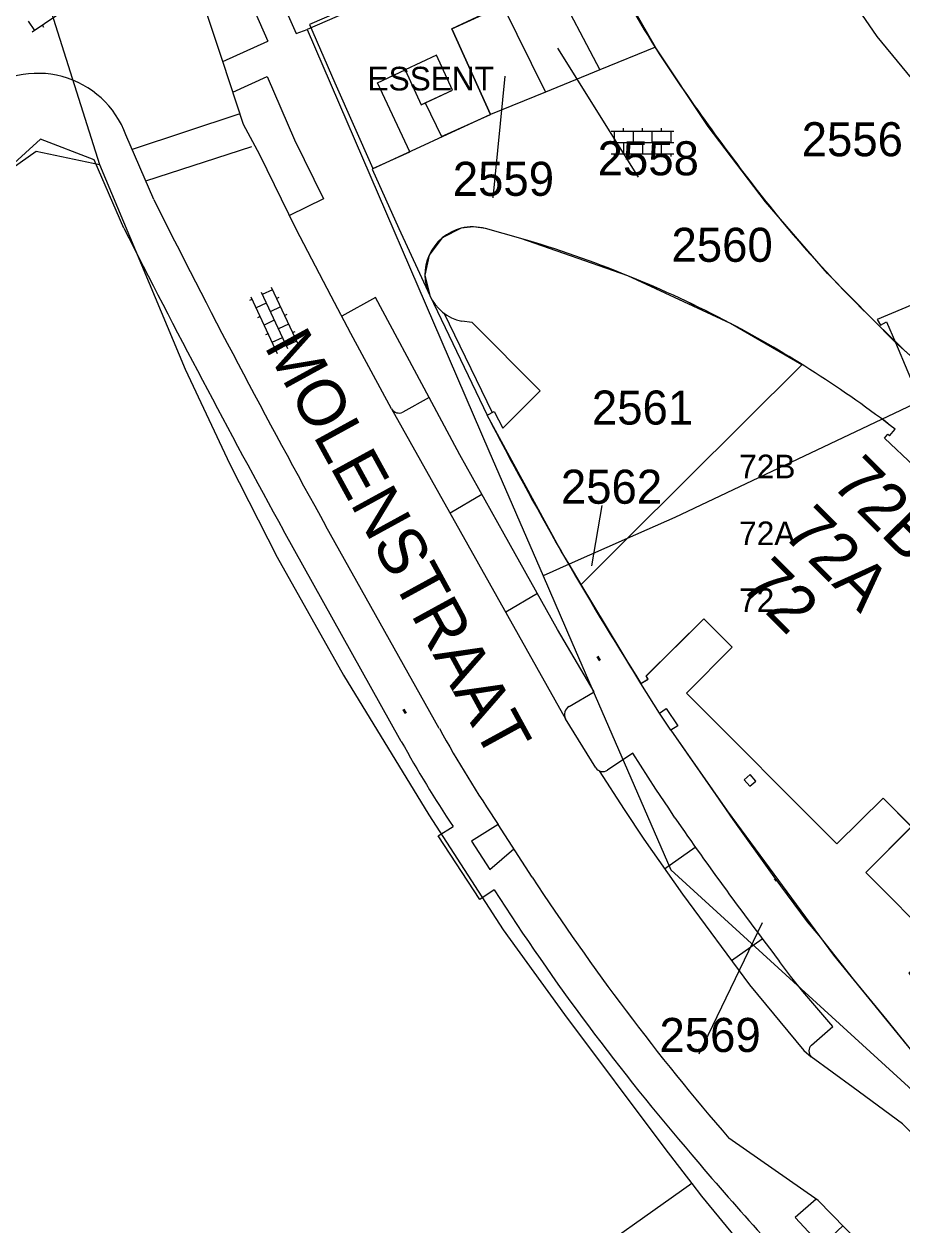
# Model space of a CAD drawing. Extents: x 148816 to 151297, y 399515 to 402500.
# Drawn here: x 150460.3 to 150506.7, y 400114.1 to 400177.6 of the extents above; entities that cross this region are included whole.
import ezdxf

# ---------------------------------------------------------------- set-up
doc = ezdxf.new("R2010")
doc.units = 0
for name, color, linetype in [('B01 Hoofdgebouw  [D] Norm', 7, 'Continuous'), ('B01 Hoofdgebouw  [T] Norm', 7, 'Continuous'), ('B01 hoofgebouw', 7, 'Continuous'), ('B02 Bijgebouw  [T] Norm', 7, 'Continuous'), ('G01 perceelsgrens', 7, 'Continuous'), ('G02 sectiegrens', 7, 'Continuous'), ('S02 Open verharding  Norm', 7, 'Continuous'), ('T01 Muur  [T] Norm', 7, 'Continuous'), ('T03 Hek raster  [T] Norm', 7, 'Continuous'), ('V00 Kant verharding algemeen  [T] Norm', 7, 'Continuous'), ('V00 Kant verharding algemeen secundair  [T] Gem', 7, 'Continuous'), ('V00 Kant verharding algemeen secundair  [T] Norm', 7, 'Continuous'), ('Z01 perceelnummer', 7, 'Continuous'), ('Z02 huisnummer', 7, 'Continuous'), ('Z02 Huisnummer  [Tekst] Norm', 7, 'Continuous'), ('Z06 straatnaam', 7, 'Continuous'), ('Z19 Overige Tekst  [Tekst] Gem', 7, 'Continuous')]:
    doc.layers.add(name, color=color, linetype=linetype)

msp = doc.modelspace()

# ---------------------------------------------------------------- linework, layer by layer
at = {"layer": 'B01 Hoofdgebouw  [D] Norm'}
msp.add_lwpolyline([(150507.87, 400154.918), (150507.579, 400154.561), (150507.649, 400154.505), (150507.384, 400154.179), (150505.815, 400155.664), (150505.98, 400155.866), (150506.08, 400155.783), (150506.371, 400156.14)], dxfattribs=at)
at = {"layer": 'B01 Hoofdgebouw  [T] Norm'}
for points in [[(150486.587, 400166.217), (150484.704, 400166.74)], [(150484.802, 400156.873), (150485.176, 400157.064), (150485.628, 400156.195), (150487.607, 400158.165), (150484.01, 400161.778), (150483.452, 400161.846)], [(150492.933, 400142.688), (150493.305, 400142.924), (150493.212, 400143.085), (150496.262, 400146.108), (150497.76, 400144.608), (150495.333, 400142.184), (150503.292, 400134.213), (150505.741, 400136.627), (150507.245, 400135.119), (150504.816, 400132.697), (150508.607, 400128.895), (150507.094, 400127.374), (150507.399, 400127.023), (150510.883, 400130.497), (150514.625, 400126.744), (150520.517, 400132.618), (150524.845, 400128.278), (150523.11, 400126.548), (150523.959, 400125.155), (150532.573, 400127.338), (150532.558, 400127.436), (150520.185, 400139.777), (150520.741, 400140.33)]]:
    msp.add_lwpolyline(points, dxfattribs=at)
for centre, radius, start, end in [((150484.038, 400164.305), 2.524, 103.89167, 155.85546), ((150484.036, 400164.237), 2.591, 75.06137, 103.49787), ((150469.781, 400108.828), 59.799, 62.19975, 73.67789), ((150484.013, 400164.304), 2.503, 155.59403, 205.96604), ((150483.963, 400164.208), 2.417, 204.45013, 257.78486), ((150469.557, 400108.362), 60.315, 52.38497, 62.21783), ((150647.104, 400240.484), 182.573, 207.25542, 212.38821)]:
    msp.add_arc(centre, radius, start, end, dxfattribs=at)
at = {"layer": 'B01 hoofgebouw'}
for points in [[(150481.315, 400173.29), (150481.529, 400173.39), (150482.974, 400174.064), (150482.118, 400175.902), (150480.458, 400175.128), (150481.315, 400173.29)], [(150486.587, 400166.217), (150484.704, 400166.74)], [(150484.802, 400156.873), (150485.176, 400157.064), (150485.627, 400156.194), (150487.607, 400158.165), (150484.01, 400161.778), (150483.452, 400161.846)], [(150507.87, 400154.918), (150507.579, 400154.561), (150507.649, 400154.504), (150507.383, 400154.179), (150505.815, 400155.664), (150505.979, 400155.865), (150506.08, 400155.783), (150506.371, 400156.14)], [(150492.933, 400142.688), (150493.304, 400142.923), (150493.211, 400143.084), (150496.262, 400146.107), (150497.76, 400144.607), (150495.333, 400142.184), (150503.292, 400134.213), (150505.74, 400136.627), (150507.244, 400135.118), (150504.816, 400132.697), (150508.607, 400128.895), (150507.094, 400127.374), (150507.399, 400127.023), (150510.883, 400130.496), (150514.625, 400126.743), (150520.516, 400132.618), (150524.845, 400128.277), (150523.11, 400126.547), (150523.958, 400125.154), (150532.573, 400127.338), (150532.558, 400127.436), (150520.185, 400139.776), (150520.741, 400140.33)], [(150494.518, 400140.219), (150493.914, 400141.125), (150494.273, 400141.363), (150494.876, 400140.458), (150494.518, 400140.219)], [(150498.707, 400137.879), (150498.385, 400137.6), (150498.686, 400137.251), (150499.009, 400137.531), (150498.707, 400137.879)]]:
    msp.add_lwpolyline(points, dxfattribs=at)
for centre, radius, start, end in [((150484.036, 400164.307), 2.523, 103.88539, 155.87834), ((150484.036, 400164.224), 2.604, 75.12845, 103.43135), ((150469.807, 400108.893), 59.73, 62.19304, 73.6846), ((150484.018, 400164.304), 2.507, 155.63731, 205.92276), ((150483.958, 400164.202), 2.41, 204.36414, 257.87085), ((150469.536, 400108.329), 60.355, 52.38817, 62.21464), ((150647.196, 400240.536), 182.678, 207.2569, 212.38673)]:
    msp.add_arc(centre, radius, start, end, dxfattribs=at)
at = {"layer": 'B02 Bijgebouw  [T] Norm'}
msp.add_lwpolyline([(150481.315, 400173.29), (150482.974, 400174.064), (150482.118, 400175.902), (150480.458, 400175.128), (150481.315, 400173.29)], dxfattribs=at)
at = {"layer": 'G01 perceelsgrens'}
for points in [[(150500.73, 400188.315), (150475.275, 400177.27)], [(150517.161, 400166.856), (150511.213, 400169.877), (150505.42, 400176.889), (150502.373, 400181.352), (150500.73, 400188.315)], [(150459.649, 400184.853), (150464.304, 400170.136)], [(150493.703, 400176.332), (150491, 400181.044), (150488.314, 400179.8)], [(150488.314, 400179.8), (150490.766, 400175.128)], [(150485.619, 400178.553), (150482.935, 400177.31), (150484.968, 400172.775)], [(150485.619, 400178.553), (150487.879, 400173.945)], [(150493.703, 400176.332), (150490.766, 400175.128)], [(150506.387, 400160.714), (150506.349, 400160.747), (150502.802, 400164.358), (150499.517, 400168.157), (150496.49, 400172.139), (150493.719, 400176.305), (150493.703, 400176.332)], [(150490.766, 400175.128), (150487.879, 400173.945)], [(150487.879, 400173.945), (150484.968, 400172.775)], [(150484.968, 400172.775), (150478.725, 400169.882)], [(150414.331, 400123.677), (150407.674, 400133.359), (150422.218, 400143.576), (150443.241, 400158.308), (150460.953, 400170.84), (150464.304, 400170.136)], [(150464.304, 400170.136), (150468.821, 400159.301), (150471.186, 400154.292), (150473.688, 400149.369), (150477.205, 400143.131), (150481.71, 400135.738), (150485.64, 400129.656), (150488.885, 400125.181), (150494.189, 400118.103), (150495.616, 400116.252)], [(150478.725, 400169.882), (150480.134, 400166.749)], [(150480.134, 400166.749), (150481.763, 400163.208)], [(150501.432, 400159.532), (150497.671, 400161.725), (150492.242, 400164.249), (150486.587, 400166.217), (150484.704, 400166.74), (150484.069, 400166.827), (150483.431, 400166.756), (150482.419, 400166.243), (150481.734, 400165.338), (150481.511, 400164.27), (150481.763, 400163.208)], [(150517.161, 400166.856), (150505.429, 400161.936), (150505.602, 400161.638), (150505.919, 400161.818), (150506.387, 400160.714)], [(150481.763, 400163.208), (150484.802, 400156.873)], [(150506.387, 400160.714), (150507.699, 400157.614), (150494.73, 400151.47), (150492.203, 400150.351)], [(150512.269, 400155.451), (150510.985, 400156.654), (150506.387, 400160.714)], [(150492.203, 400150.351), (150501.432, 400159.532)], [(150489.13, 400148.99), (150488.709, 400149.689), (150484.802, 400156.873)], [(150492.203, 400150.351), (150489.13, 400148.99)], [(150489.77, 400147.93), (150492.203, 400150.351)], [(150489.13, 400148.99), (150487.756, 400148.382)], [(150489.77, 400147.93), (150489.13, 400148.99)], [(150491.111, 400145.708), (150489.77, 400147.93)], [(150492.933, 400142.688), (150491.111, 400145.708)], [(150494.518, 400140.219), (150493.914, 400141.125), (150492.933, 400142.688)], [(150494.518, 400140.219), (150497.482, 400135.954), (150503.12, 400128.33), (150507.007, 400123.553), (150510.519, 400119.45)], [(150495.616, 400116.252), (150489.021, 400111.56), (150487.161, 400111.029), (150478.622, 400104.737), (150485.429, 400096.22)], [(150495.616, 400116.252), (150496.131, 400115.584), (150501.847, 400108.634)]]:
    msp.add_lwpolyline(points, dxfattribs=at)
at = {"layer": 'G02 sectiegrens'}
for points in [[(150471.925, 400183.316), (150474.699, 400177.06), (150475.275, 400177.27)], [(150475.275, 400177.27), (150484.885, 400154.986), (150487.756, 400148.382)], [(150487.756, 400148.382), (150489.283, 400144.867)], [(150489.283, 400144.867), (150494.51, 400132.842), (150509.917, 400118.77)]]:
    msp.add_lwpolyline(points, dxfattribs=at)
at = {"layer": 'S02 Open verharding  Norm'}
for p, q in [((150462.644, 400178.417), (150460.741, 400177.126)), ((150460.528, 400177.707), (150460.865, 400177.21)), ((150461.363, 400177.367), (150461.279, 400177.491)), ((150491.365, 400171.899), (150494.665, 400171.899)), ((150491.515, 400171.899), (150491.515, 400171.299)), ((150492.015, 400171.899), (150492.015, 400172.049)), ((150492.515, 400171.899), (150492.515, 400171.299)), ((150493.015, 400171.899), (150493.015, 400172.049)), ((150493.515, 400171.899), (150493.515, 400171.299)), ((150494.015, 400171.899), (150494.015, 400172.049)), ((150494.515, 400171.899), (150494.515, 400171.299)), ((150491.365, 400171.299), (150494.665, 400171.299)), ((150492.015, 400171.299), (150492.015, 400170.699)), ((150493.015, 400171.299), (150493.015, 400170.699)), ((150494.015, 400170.699), (150494.015, 400171.299)), ((150491.365, 400170.699), (150494.665, 400170.699)), ((150491.515, 400170.699), (150491.515, 400170.549)), ((150492.515, 400170.699), (150492.515, 400170.549)), ((150493.515, 400170.699), (150493.515, 400170.549)), ((150494.515, 400170.699), (150494.515, 400170.549)), ((150472.842, 400163.385), (150474.246, 400160.399)), ((150473.449, 400163.505), (150472.906, 400163.249)), ((150473.385, 400163.64), (150474.789, 400160.654)), ((150472.363, 400162.994), (150472.227, 400162.93)), ((150472.299, 400163.13), (150473.703, 400160.144)), ((150473.119, 400162.797), (150472.576, 400162.542)), ((150473.661, 400163.052), (150473.797, 400163.116)), ((150472.788, 400162.089), (150472.653, 400162.025)), ((150473.874, 400162.6), (150473.331, 400162.344)), ((150474.087, 400162.147), (150474.223, 400162.211)), ((150473.544, 400161.892), (150473.001, 400161.637)), ((150474.3, 400161.695), (150473.757, 400161.44)), ((150473.214, 400161.184), (150473.078, 400161.12)), ((150473.427, 400160.732), (150473.969, 400160.987)), ((150474.725, 400160.79), (150474.182, 400160.535)), ((150474.512, 400161.242), (150474.648, 400161.306)), ((150473.639, 400160.279), (150473.504, 400160.215)), ((150490.605, 400144.098), (150490.715, 400143.896)), ((150490.612, 400144.085), (150490.665, 400144.113)), ((150490.636, 400144.041), (150490.623, 400144.034)), ((150490.658, 400144.127), (150490.767, 400143.924)), ((150490.713, 400144.025), (150490.66, 400143.997)), ((150490.684, 400143.953), (150490.671, 400143.946)), ((150490.702, 400144.076), (150490.689, 400144.069)), ((150490.707, 400143.909), (150490.76, 400143.937)), ((150490.75, 400143.989), (150490.736, 400143.981)), ((150480.345, 400141.3), (150480.455, 400141.098)), ((150480.353, 400141.287), (150480.405, 400141.315)), ((150480.376, 400141.243), (150480.363, 400141.236)), ((150480.398, 400141.328), (150480.508, 400141.126)), ((150480.453, 400141.227), (150480.4, 400141.199)), ((150480.424, 400141.155), (150480.411, 400141.148)), ((150480.442, 400141.278), (150480.429, 400141.271)), ((150480.448, 400141.111), (150480.5, 400141.139)), ((150480.49, 400141.19), (150480.477, 400141.183))]:
    msp.add_line(p, q, dxfattribs=at)
at = {"layer": 'T01 Muur  [T] Norm'}
for points in [[(150494.518, 400140.219), (150493.914, 400141.125), (150494.273, 400141.363), (150494.876, 400140.458), (150494.518, 400140.219)], [(150498.707, 400137.879), (150498.385, 400137.6), (150498.686, 400137.251), (150499.009, 400137.531), (150498.707, 400137.879)]]:
    msp.add_lwpolyline(points, dxfattribs=at)
at = {"layer": 'T03 Hek raster  [T] Norm'}
msp.add_line((150482.507, 400162.28), (150485.069, 400157.009), dxfattribs=at)
at = {"layer": 'V00 Kant verharding algemeen  [T] Norm'}
for p, q in [((150470.815, 400175.583), (150467.039, 400186.9)), ((150500.095, 400132.23), (150500, 400132.364))]:
    msp.add_line(p, q, dxfattribs=at)
for points in [[(150467.039, 400186.9), (150468.429, 400187.506), (150473.2, 400176.657)], [(150481.438, 400181.389), (150481.883, 400180.352), (150475.398, 400177.524), (150476.749, 400174.45), (150478.75, 400169.909), (150480.715, 400170.805), (150478.995, 400174.455), (150480.458, 400175.128)], [(150481.529, 400173.39), (150482.376, 400171.601), (150484.968, 400172.775), (150482.935, 400177.31), (150491.041, 400181.013)], [(150474.692, 400166.715), (150472.784, 400170.638), (150471.908, 400172.249), (150470.815, 400175.583), (150473.2, 400176.657)], [(150471.348, 400173.958), (150473.171, 400174.78), (150474.618, 400171.44), (150476.142, 400168.306), (150474.344, 400167.431)], [(150467.166, 400168.282), (150465.696, 400171.69)], [(150465.589, 400166.759), (150464.026, 400170.376), (150461.185, 400171.476), (150458.982, 400169.48), (150406.532, 400132.736), (150390.763, 400112.014), (150360.265, 400087.619), (150358.351, 400088.367), (150353.871, 400084.292), (150353.902, 400084.239)], [(150479.743, 400157.203), (150477.593, 400161.202), (150476.543, 400163.164)], [(150481.733, 400157.803), (150478.892, 400163.088), (150477.11, 400162.104)], [(150489.134, 400141.467), (150490.453, 400142.249), (150488.524, 400145.54), (150485.694, 400150.584), (150483.359, 400154.778), (150481.733, 400157.803), (150480.333, 400157.03)], [(150480.258, 400139.622), (150474.031, 400150.776)], [(150482.27, 400140.303), (150476.273, 400151.007)], [(150490.541, 400138.235), (150488.945, 400140.821)], [(150494.727, 400135.585), (150494.4, 400136.095), (150493.718, 400137.109), (150492.506, 400139), (150491.165, 400138.112)], [(150485.169, 400131.778), (150484.42, 400131.26), (150482.203, 400134.628), (150482.997, 400135.125)], [(150485.384, 400135.236), (150483.966, 400134.357), (150484.944, 400132.851), (150486.212, 400133.951)], [(150487.186, 400132.441), (150485.384, 400135.236)], [(150501.942, 400123.569), (150503.086, 400124.549), (150501.487, 400126.404), (150500.848, 400127.221), (150500.256, 400127.991)], [(150508.081, 400118.096), (150506.768, 400119.414), (150504.155, 400121.323), (150501.941, 400122.951)], [(150555.775, 400060.476), (150554.396, 400061.985), (150502.303, 400115.351), (150497.573, 400118.653)], [(150502.2, 400115.424), (150501.094, 400114.447), (150502.484, 400112.947), (150503.609, 400114.015)]]:
    msp.add_lwpolyline(points, dxfattribs=at)
for centre, radius, start, end in [((150540.68, 400205.852), 55.507, 206.58309, 213.02068), ((150590.202, 400239.758), 115.515, 213.73623, 218.76719), ((150461.026, 400169.975), 4.975, 20.16944, 129.63701), ((150866.965, 400368.009), 446.911, 206.54529, 209.04913), ((150552.051, 400210.196), 67.265, 219.4822, 225.51084), ((150932.406, 400403.104), 523.237, 206.85269, 208.8321), ((150568.553, 400225.403), 89.683, 224.79811, 229.41753), ((150480.138, 400157.458), 0.47, 212.83143, 294.48415), ((150489.34, 400141.056), 0.46, 116.64082, 210.74343), ((150544.39, 400174.99), 71.148, 209.178, 213.96884), ((150540.706, 400173.357), 69.224, 209.16485, 213.52405), ((150490.911, 400138.468), 0.437, 212.21367, 305.48448), ((150659.938, 400250.061), 200.996, 214.71844, 217.3964), ((150596.294, 400203.829), 130.387, 213.19641, 220.78766), ((150591.332, 400200.049), 126.22, 212.74434, 220.68469), ((150502.249, 400123.26), 0.436, 134.7445, 225.07008), ((150626.458, 400228.602), 171.475, 220.26794, 223.78419)]:
    msp.add_arc(centre, radius, start, end, dxfattribs=at)
at = {"layer": 'V00 Kant verharding algemeen secundair  [T] Gem'}
for p, q in [((150484.524, 400152.685), (150482.842, 400151.687)), ((150487.454, 400147.446), (150485.781, 400146.454)), ((150494.18, 400132.892), (150495.807, 400134.042)), ((150497.723, 400128.049), (150499.343, 400129.195))]:
    msp.add_line(p, q, dxfattribs=at)
for points in [[(150471.669, 400172.784), (150466.025, 400170.927)], [(150466.741, 400169.268), (150472.349, 400171.089)], [(150494.518, 400140.219), (150496.892, 400136.809), (150497.799, 400135.5)], [(150497.799, 400135.5), (150499.954, 400132.467), (150501.719, 400130.081)], [(150501.719, 400130.081), (150502.342, 400129.355), (150504.159, 400127.056)], [(150504.159, 400127.056), (150505.935, 400124.883), (150507.473, 400122.989)]]:
    msp.add_lwpolyline(points, dxfattribs=at)
at = {"layer": 'V00 Kant verharding algemeen secundair  [T] Norm'}
msp.add_line((150479.743, 400157.203), (150488.945, 400140.821), dxfattribs=at)
for points in [[(150476.543, 400163.164), (150474.692, 400166.715)], [(150490.725, 400138.072), (150492.042, 400136.017), (150493.076, 400134.456), (150495.133, 400131.542), (150498.679, 400126.759), (150501.541, 400123.279), (150501.941, 400122.951)]]:
    msp.add_lwpolyline(points, dxfattribs=at)
at = {"layer": 'Z01 perceelnummer'}
for points in [[(150492.799, 400169.457), (150488.535, 400176.275)], [(150485.124, 400168.372), (150485.745, 400174.795)], [(150490.861, 400152.092), (150490.315, 400148.905)], [(150496.018, 400123.105), (150499.365, 400130.055)]]:
    msp.add_lwpolyline(points, dxfattribs=at)

# ---------------------------------------------------------------- texts
for s, p in [('2556', (150501.431, 400170.565)), ('2558', (150490.641, 400169.557)), ('2559', (150482.981, 400168.472)), ('2560', (150494.547, 400164.983)), ('2561', (150490.337, 400156.378)), ('2562', (150488.698, 400152.192)), ('2569', (150493.911, 400123.205))]:
    msp.add_text(s, height=1.8, dxfattribs=at).set_placement(p)
at = {"layer": 'Z02 huisnummer'}
for s, rotation, p in [('72B', 314.95951, (150502.927, 400153.189)), ('72A', 314.91896, (150500.354, 400150.559)), ('72', 315, (150498.11, 400147.794))]:
    msp.add_text(s, height=2.5, rotation=rotation, dxfattribs=at).set_placement(p)
at = {"layer": 'Z02 Huisnummer  [Tekst] Norm'}
for s, p in [('72B', (150498.126, 400153.538)), ('72A', (150498.124, 400150.003)), ('72', (150498.122, 400146.467))]:
    msp.add_text(s, height=1.25, dxfattribs=at).set_placement(p)
at = {"layer": 'Z06 straatnaam'}
msp.add_text('MOLENSTRAAT', height=2.5, rotation=298.69279, dxfattribs=at).set_placement((150472.983, 400160.519))
at = {"layer": 'Z19 Overige Tekst  [Tekst] Gem'}
msp.add_text('ESSENT', height=1.25, dxfattribs=at).set_placement((150478.473, 400174.044))

doc.saveas('drawing.dxf')
